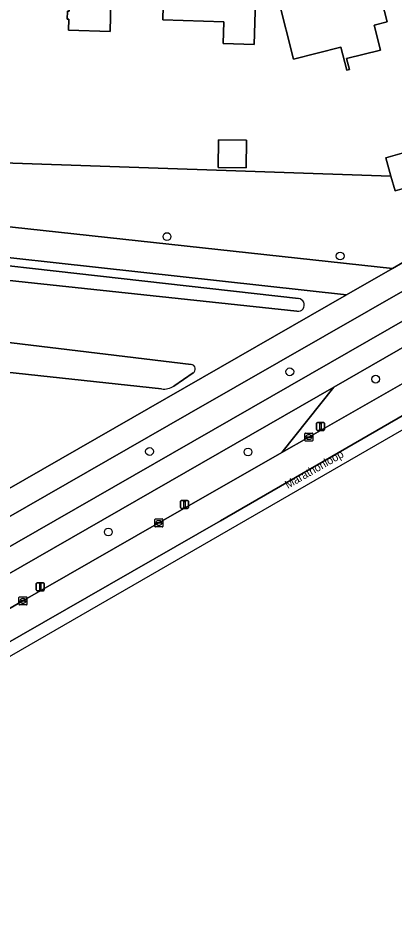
# Model space of a CAD drawing. Extents: x 158455 to 159797, y 387218 to 388672.
# Drawn here: x 159568.3 to 159615.3, y 387614.3 to 387725.6 of the extents above; entities that cross this region are included whole.
import ezdxf

# ---------------------------------------------------------------- set-up
doc = ezdxf.new("R2010")
doc.units = 0
for name, color, linetype in [('IMGEO_Berm_groen', 7, 'Continuous'), ('IMGEO_Boom', 7, 'Continuous'), ('IMGEO_Erf', 7, 'Continuous'), ('IMGEO_Fietspad_gesloten', 7, 'Continuous'), ('IMGEO_Gemengd_bos', 7, 'Continuous'), ('IMGEO_Groenvoorziening', 7, 'Continuous'), ('IMGEO_Kolk', 7, 'Continuous'), ('IMGEO_Lichtmast', 7, 'Continuous'), ('IMGEO_Openbare_ruimte_label', 7, 'Continuous'), ('IMGEO_Pand', 7, 'Continuous'), ('IMGEO_Rijbaan_lokaal_gesloten', 7, 'Continuous'), ('IMGEO_Voetpad_halfverhard', 7, 'Continuous'), ('IMGEO_Voetpad_open', 7, 'Continuous'), ('IMGEO_Waterloop', 7, 'Continuous')]:
    doc.layers.add(name, color=color, linetype=linetype)

msp = doc.modelspace()

# ---------------------------------------------------------------- linework, layer by layer
at = {"layer": 'IMGEO_Berm_groen'}
msp.add_lwpolyline([(159619.51, 387689.42), (159617.89, 387692.24), (159589.73, 387676.11), (159564.28, 387661.53), (159540.86, 387648.07), (159516.43, 387634.06), (159500, 387624.61), (159457.91, 387600.39), (159428.1, 387583.36), (159403.29, 387569.07), (159382.57, 387556.93), (159371.83, 387550.87), (159370.41, 387549.98), (159371.38, 387548.12), (159385.1, 387555.05), (159394.71, 387560.44)], close=True, dxfattribs=at)
for points in [[(159620.83, 387686.88), (159620.56, 387686.73), (159607.8, 387679.41), (159601.32, 387671.24), (159604.68, 387673.16), (159621.02, 387682.49)], [(159480.65, 387602.01), (159498.49, 387612.22), (159500, 387613.09), (159517.17, 387622.99), (159533.31, 387632.22), (159551.14, 387642.44), (159568.95, 387652.69), (159585.93, 387662.43), (159601.32, 387671.24), (159607.8, 387679.41), (159396.15, 387557.86), (159386.49, 387552.45), (159374.55, 387546.42), (159357, 387538.15)]]:
    msp.add_lwpolyline(points, dxfattribs=at)
at = {"layer": 'IMGEO_Boom'}
for centre in [(159586.95, 387698.22), (159608.59, 387695.79), (159602.3, 387681.32), (159613.03, 387680.4), (159584.77, 387671.36), (159597.08, 387671.3), (159579.62, 387661.29)]:
    msp.add_circle(centre, 0.489, dxfattribs=at)
at = {"layer": 'IMGEO_Erf'}
msp.add_lwpolyline([(159537.67, 387728.6), (159535.24, 387720.97), (159531.32, 387708.64), (159614.94, 387705.77), (159614.29, 387708.08), (159618.68, 387709.32), (159619.85, 387705.18), (159620.38, 387705.2), (159620.18, 387708.59), (159624.34, 387708.83), (159624.54, 387705.44), (159627.04, 387705.36), (159627.07, 387709.21), (159632.58, 387709.49), (159635.83, 387711.33), (159637.84, 387707.79), (159637.93, 387707.58), (159633.77, 387705.23), (159634.31, 387705.23), (159712.33, 387750)], dxfattribs=at)
for points in [[(159577.22, 387733.78), (159582.9, 387733.61), (159582.93, 387734.5), (159583.23, 387734.49), (159583.08, 387729.49), (159583.02, 387727.53), (159579.95, 387727.62), (159579.83, 387723.86), (159574.64, 387724.02), (159574.68, 387725.38), (159574.49, 387725.39), (159574.52, 387726.41), (159574.71, 387726.41), (159574.78, 387728.72), (159571.05, 387728.84), (159571.1, 387730.5), (159571.25, 387735.5), (159577.26, 387735.31)], [(159598.01, 387727.72), (159597.83, 387722.24), (159593.98, 387722.36), (159594.06, 387725.08), (159586.42, 387725.32), (159586.53, 387728.77), (159586.69, 387733.76), (159594.74, 387733.5), (159594.72, 387732.83), (159598.17, 387732.72)], [(159609.75, 387719.1), (159609.42, 387719.02), (159608.69, 387721.9), (159602.78, 387720.4), (159600.89, 387727.86), (159601.71, 387728.07), (159600.61, 387732.36), (159604.24, 387733.29), (159604.44, 387732.52), (159607.51, 387733.3), (159607.95, 387731.54), (159612.52, 387732.7), (159614.46, 387725.07), (159612.84, 387724.66), (159613.64, 387721.54), (159609.4, 387720.46)], [(159596.86, 387706.83), (159593.34, 387706.86), (159593.37, 387710.3), (159596.89, 387710.27)]]:
    msp.add_lwpolyline(points, close=True, dxfattribs=at)
at = {"layer": 'IMGEO_Fietspad_gesloten'}
msp.add_lwpolyline([(159386.49, 387552.45), (159396.15, 387557.86), (159607.8, 387679.41), (159620.56, 387686.73), (159620.83, 387686.88), (159619.51, 387689.42), (159394.71, 387560.44), (159385.1, 387555.05), (159371.38, 387548.12), (159357.43, 387541.59), (159352.13, 387538.92), (159315.29, 387518.77), (159316.46, 387516.69), (159330.27, 387524.04), (159353.25, 387536.28)], dxfattribs=at)
at = {"layer": 'IMGEO_Gemengd_bos'}
msp.add_lwpolyline([(159531.5, 387699.53), (159523.28, 387672.42), (159535.65, 387668.55), (159545.88, 387665.65), (159557.91, 387661.4), (159609.39, 387690.93)], close=True, dxfattribs=at)
for points in [[(159533.88, 387698.32), (159603.37, 387690.46)], [(159603.2, 387688.88), (159535.23, 387696.16)], [(159533.26, 387689.07), (159589.99, 387682.25)], [(159586.27, 387679.18), (159531.74, 387685.05)], [(159590.21, 387681.17), (159587.82, 387679.52)]]:
    msp.add_lwpolyline(points, dxfattribs=at)
for centre, radius, start, end in [((159603.32, 387689.67), 0.796, 261.1334, 86.4488), ((159589.91, 387681.67), 0.583, 300.5506, 82.4771), ((159586.56, 387681.5), 2.34, 262.7751, 302.4783)]:
    msp.add_arc(centre, radius, start, end, dxfattribs=at)
at = {"layer": 'IMGEO_Groenvoorziening'}
msp.add_lwpolyline([(159622.92, 387705.35), (159620.4, 387705.2), (159620.38, 387705.2), (159619.85, 387705.18), (159615.46, 387703.94), (159614.94, 387705.77), (159531.32, 387708.64), (159529.68, 387703.52), (159615.12, 387694.22), (159616.42, 387694.97), (159630.71, 387703.16)], close=True, dxfattribs=at)
at = {"layer": 'IMGEO_Kolk'}
for p, q in [((159604.18, 387672.73), (159604.18, 387673.59)), ((159604.25, 387673.66), (159605.11, 387673.66)), ((159604.67, 387673.44), (159604.69, 387673.44)), ((159605.18, 387673.59), (159605.18, 387672.73)), ((159605.11, 387672.66), (159604.25, 387672.66)), ((159604.44, 387673.15), (159604.44, 387673.17)), ((159604.48, 387673.2), (159604.88, 387673.2)), ((159604.88, 387673.12), (159604.48, 387673.12)), ((159604.69, 387672.88), (159604.66, 387672.88)), ((159604.92, 387673.17), (159604.92, 387673.15)), ((159585.43, 387662), (159585.43, 387662.85)), ((159585.51, 387662.93), (159586.36, 387662.93)), ((159585.69, 387662.42), (159585.69, 387662.43)), ((159585.73, 387662.47), (159586.13, 387662.47)), ((159586.13, 387662.38), (159585.73, 387662.38)), ((159585.92, 387662.71), (159585.95, 387662.71)), ((159586.18, 387662.43), (159586.18, 387662.42)), ((159586.43, 387662.85), (159586.43, 387662)), ((159586.36, 387661.93), (159585.51, 387661.93)), ((159585.94, 387662.15), (159585.92, 387662.15)), ((159568.45, 387652.26), (159568.45, 387653.12)), ((159568.53, 387653.19), (159569.38, 387653.19)), ((159568.71, 387652.68), (159568.71, 387652.7)), ((159568.75, 387652.73), (159569.15, 387652.73)), ((159569.15, 387652.65), (159568.75, 387652.65)), ((159568.94, 387652.97), (159568.96, 387652.97)), ((159568.96, 387652.41), (159568.94, 387652.41)), ((159569.19, 387652.7), (159569.19, 387652.68)), ((159569.45, 387653.12), (159569.45, 387652.26)), ((159569.38, 387652.19), (159568.53, 387652.19))]:
    msp.add_line(p, q, dxfattribs=at)
for points in [[(159604.18, 387672.73), (159604.18, 387673.59)], [(159604.25, 387673.66), (159605.11, 387673.66)], [(159605.18, 387673.59), (159605.18, 387672.73)], [(159605.11, 387672.66), (159604.25, 387672.66)], [(159585.43, 387662), (159585.43, 387662.85)], [(159585.51, 387662.93), (159586.36, 387662.93)], [(159586.43, 387662.85), (159586.43, 387662)], [(159586.36, 387661.93), (159585.51, 387661.93)], [(159568.45, 387652.26), (159568.45, 387653.12)], [(159568.53, 387653.19), (159569.38, 387653.19)], [(159569.45, 387653.12), (159569.45, 387652.26)], [(159569.38, 387652.19), (159568.53, 387652.19)]]:
    msp.add_lwpolyline(points, dxfattribs=at)
for centre, radius, start, end in [((159604.26, 387673.58), 0.0765, 91.552, 178.448), ((159604.26, 387673.58), 0.0765, 91.552, 178.448), ((159605.1, 387673.58), 0.0765, 1.552, 88.448), ((159605.1, 387673.58), 0.0765, 1.552, 88.448), ((159604.26, 387672.73), 0.0765, 181.552, 268.448), ((159604.26, 387672.73), 0.0765, 181.552, 268.448), ((159604.48, 387673.16), 0.0403, 85.8775, 175.7526), ((159604.47, 387673.15), 0.0366, 178.938, 274.7102), ((159604.88, 387673.16), 0.0386, 1.7309, 96.639), ((159604.88, 387673.16), 0.043, 264.8664, 352.4533), ((159605.1, 387672.73), 0.0765, 271.552, 358.448), ((159605.1, 387672.73), 0.0765, 271.552, 358.448), ((159585.51, 387662.85), 0.0765, 91.552, 178.448), ((159585.51, 387662.85), 0.0765, 91.552, 178.448), ((159585.73, 387662.43), 0.0403, 85.8775, 175.7526), ((159585.73, 387662.42), 0.0366, 178.938, 274.7102), ((159586.14, 387662.43), 0.0386, 1.7309, 96.639), ((159586.13, 387662.43), 0.043, 264.8664, 352.4533), ((159586.36, 387662.85), 0.0765, 1.552, 88.448), ((159586.36, 387662.85), 0.0765, 1.552, 88.448), ((159585.51, 387662), 0.0765, 181.552, 268.448), ((159585.51, 387662), 0.0765, 181.552, 268.448), ((159586.36, 387662), 0.0765, 271.552, 358.448), ((159586.36, 387662), 0.0765, 271.552, 358.448), ((159568.53, 387653.11), 0.0765, 91.552, 178.448), ((159568.53, 387653.11), 0.0765, 91.552, 178.448), ((159568.53, 387652.26), 0.0765, 181.552, 268.448), ((159568.53, 387652.26), 0.0765, 181.552, 268.448), ((159568.75, 387652.69), 0.0403, 85.8775, 175.7526), ((159568.75, 387652.68), 0.0366, 178.938, 274.7102), ((159569.16, 387652.69), 0.0386, 1.7309, 96.639), ((159569.15, 387652.69), 0.043, 264.8664, 352.4533), ((159569.38, 387653.11), 0.0765, 1.552, 88.448), ((159569.38, 387653.11), 0.0765, 1.552, 88.448), ((159569.38, 387652.26), 0.0765, 271.552, 358.448), ((159569.38, 387652.26), 0.0765, 271.552, 358.448)]:
    msp.add_arc(centre, radius, start, end, dxfattribs=at)
for centre, major_axis, ratio, start_param, end_param in [((159604.67, 387673.16), (-0.387, 0.002), 0.722429, 4.712389, 7.853982), ((159604.69, 387673.16), (-0.39, 0.002), 0.717154, 1.570796, 4.712389), ((159585.92, 387662.43), (-0.387, 0.002), 0.722429, 4.712389, 7.853982), ((159585.94, 387662.43), (-0.39, 0.002), 0.717154, 1.570796, 4.712389), ((159568.94, 387652.69), (-0.387, 0.002), 0.722429, 4.712389, 7.853982), ((159568.96, 387652.69), (-0.39, 0.002), 0.717154, 1.570796, 4.712389)]:
    msp.add_ellipse(centre, major_axis=major_axis, ratio=ratio, start_param=start_param, end_param=end_param, dxfattribs=at)
at = {"layer": 'IMGEO_Lichtmast'}
for p, q in [((159605.65, 387674.09), (159605.65, 387674.89)), ((159605.65, 387674.89), (159605.65, 387674.09)), ((159605.75, 387674.99), (159606.54, 387674.99)), ((159606.54, 387674.99), (159605.75, 387674.99)), ((159606.64, 387674.89), (159606.64, 387674.09)), ((159606.64, 387674.09), (159606.64, 387674.89)), ((159606.54, 387673.99), (159605.75, 387673.99)), ((159605.75, 387673.99), (159606.54, 387673.99)), ((159588.64, 387664.34), (159588.64, 387665.14)), ((159588.64, 387665.14), (159588.64, 387664.34)), ((159588.74, 387665.24), (159589.53, 387665.24)), ((159589.53, 387665.24), (159588.74, 387665.24)), ((159589.63, 387665.14), (159589.63, 387664.34)), ((159589.63, 387664.34), (159589.63, 387665.14)), ((159589.53, 387664.24), (159588.74, 387664.24)), ((159588.74, 387664.24), (159589.53, 387664.24)), ((159570.62, 387654.05), (159570.62, 387654.85)), ((159570.62, 387654.85), (159570.62, 387654.05)), ((159570.72, 387654.95), (159571.51, 387654.95)), ((159571.51, 387654.95), (159570.72, 387654.95)), ((159571.61, 387654.85), (159571.61, 387654.05)), ((159571.61, 387654.05), (159571.61, 387654.85)), ((159571.51, 387653.95), (159570.72, 387653.95)), ((159570.72, 387653.95), (159571.51, 387653.95))]:
    msp.add_line(p, q, dxfattribs=at)
for points in [[(159606.07, 387674.86), (159606.22, 387674.86), (159606.22, 387674.11), (159606.07, 387674.11), (159606.07, 387674.86)], [(159589.06, 387665.11), (159589.21, 387665.11), (159589.21, 387664.36), (159589.06, 387664.36), (159589.06, 387665.11)], [(159571.04, 387654.83), (159571.19, 387654.83), (159571.19, 387654.08), (159571.04, 387654.08), (159571.04, 387654.83)]]:
    msp.add_lwpolyline(points, dxfattribs=at)
for centre, start, end in [((159605.75, 387674.89), 90, 180), ((159605.75, 387674.89), 90, 180), ((159606.54, 387674.89), 0, 90), ((159606.54, 387674.89), 360, 90), ((159605.75, 387674.09), 180, 270), ((159605.75, 387674.09), 180, 270), ((159606.54, 387674.09), 270, 0), ((159606.54, 387674.09), 270, 0), ((159588.74, 387665.14), 90, 180), ((159588.74, 387665.14), 90, 180), ((159589.53, 387665.14), 0, 90), ((159589.53, 387665.14), 360, 90), ((159588.74, 387664.34), 180, 270), ((159588.74, 387664.34), 180, 270), ((159589.53, 387664.34), 270, 0), ((159589.53, 387664.34), 270, 0), ((159570.72, 387654.85), 90, 180), ((159570.72, 387654.85), 90, 180), ((159571.51, 387654.85), 0, 90), ((159571.51, 387654.85), 360, 90), ((159570.72, 387654.05), 180, 270), ((159570.72, 387654.05), 180, 270), ((159571.51, 387654.05), 270, 0), ((159571.51, 387654.05), 270, 0)]:
    msp.add_arc(centre, 0.1, start, end, dxfattribs=at)
at = {"layer": 'IMGEO_Pand'}
for points in [[(159571.1, 387730.5), (159571.05, 387728.84), (159574.78, 387728.72), (159574.71, 387726.41), (159574.52, 387726.41), (159574.49, 387725.39), (159574.68, 387725.38), (159574.64, 387724.02), (159579.83, 387723.86), (159579.95, 387727.62), (159583.02, 387727.53), (159583.08, 387729.49), (159583.23, 387734.49), (159582.93, 387734.5), (159582.9, 387733.61), (159577.22, 387733.78), (159577.26, 387735.31), (159571.25, 387735.5)], [(159598.01, 387727.72), (159598.17, 387732.72), (159594.72, 387732.83), (159594.74, 387733.5), (159586.69, 387733.76), (159586.53, 387728.77), (159586.42, 387725.32), (159594.06, 387725.08), (159593.98, 387722.36), (159597.83, 387722.24)], [(159609.42, 387719.02), (159609.75, 387719.1), (159609.4, 387720.46), (159613.64, 387721.54), (159612.84, 387724.66), (159614.46, 387725.07), (159612.52, 387732.7), (159607.95, 387731.54), (159607.51, 387733.3), (159604.44, 387732.52), (159604.24, 387733.29), (159600.61, 387732.36), (159601.71, 387728.07), (159600.89, 387727.86), (159602.78, 387720.4), (159608.69, 387721.9)], [(159593.34, 387706.86), (159596.86, 387706.83), (159596.89, 387710.27), (159593.37, 387710.3)], [(159614.29, 387708.08), (159614.94, 387705.77), (159615.46, 387703.94), (159619.85, 387705.18), (159618.68, 387709.32)]]:
    msp.add_lwpolyline(points, close=True, dxfattribs=at)
at = {"layer": 'IMGEO_Rijbaan_lokaal_gesloten'}
for points in [[(159624.13, 387680.32), (159622.26, 387683.23), (159621.02, 387682.49), (159604.68, 387673.16), (159601.32, 387671.24), (159585.93, 387662.43), (159568.95, 387652.69), (159551.14, 387642.44), (159533.31, 387632.22), (159517.17, 387622.99), (159500, 387613.09), (159498.49, 387612.22), (159480.65, 387602.01), (159464.57, 387592.79), (159447.61, 387583.04), (159432.38, 387574.27), (159415.44, 387564.53), (159396.74, 387553.77)], [(159389.11, 387549.61), (159381.8, 387545.19), (159371.41, 387539.25), (159340.61, 387521.63), (159316.48, 387507.83), (159317.23, 387506.52), (159318.27, 387504.7), (159357.28, 387527.02), (159391.62, 387546.7), (159427.45, 387567.3), (159510.67, 387615.12), (159593.63, 387662.7), (159624.13, 387680.32)]]:
    msp.add_lwpolyline(points, dxfattribs=at)
msp.add_lwpolyline([(159319.55, 387502.47), (159492.49, 387602.63), (159624.96, 387679.03), (159624.13, 387680.32), (159593.63, 387662.7), (159510.67, 387615.12), (159427.45, 387567.3), (159391.62, 387546.7), (159357.28, 387527.02), (159318.27, 387504.7)], close=True, dxfattribs=at)
at = {"layer": 'IMGEO_Voetpad_halfverhard'}
msp.add_lwpolyline([(159219.54, 387710.38), (159228.91, 387710.4), (159272.12, 387708.72), (159278.69, 387708.88), (159367.77, 387705.78), (159449.13, 387703.36), (159473.06, 387702.09), (159500, 387701.43), (159527.03, 387700.22), (159531.5, 387699.53), (159609.39, 387690.93), (159615.12, 387694.22), (159529.68, 387703.52), (159528.57, 387703.64), (159500, 387704.62), (159440.37, 387706.5)], dxfattribs=at)
at = {"layer": 'IMGEO_Voetpad_open'}
for points in [[(159756.48, 387775.81), (159755.26, 387774.64), (159746.3, 387769.5), (159738.67, 387765.11), (159712.33, 387750), (159634.31, 387705.23), (159630.71, 387703.16), (159616.42, 387694.97), (159615.12, 387694.22), (159609.39, 387690.93), (159557.91, 387661.4), (159553.76, 387659.02), (159511.68, 387634.88), (159506.26, 387631.77), (159500, 387628.18), (159451.58, 387600.37), (159412.72, 387578.36), (159393.23, 387567.02), (159370.86, 387553.85), (159313.69, 387520.97), (159310.4, 387519.07)], [(159315.29, 387518.77), (159352.13, 387538.92), (159357.43, 387541.59), (159371.38, 387548.12), (159370.41, 387549.98), (159371.83, 387550.87), (159382.57, 387556.93), (159403.29, 387569.07), (159428.1, 387583.36), (159457.91, 387600.39), (159500, 387624.61), (159516.43, 387634.06), (159540.86, 387648.07), (159564.28, 387661.53), (159589.73, 387676.11), (159617.89, 387692.24)]]:
    msp.add_lwpolyline(points, dxfattribs=at)
at = {"layer": 'IMGEO_Waterloop'}
for points in [[(159603.37, 387690.46), (159533.88, 387698.32)], [(159535.23, 387696.16), (159603.2, 387688.88)], [(159589.99, 387682.25), (159533.26, 387689.07)], [(159531.74, 387685.05), (159586.27, 387679.18)], [(159587.82, 387679.52), (159590.21, 387681.17)]]:
    msp.add_lwpolyline(points, dxfattribs=at)
for centre, radius, start, end in [((159603.32, 387689.67), 0.796, 261.1334, 86.4488), ((159589.91, 387681.67), 0.583, 300.5506, 82.4771), ((159586.56, 387681.5), 2.34, 262.7751, 302.4783)]:
    msp.add_arc(centre, radius, start, end, dxfattribs=at)

# ---------------------------------------------------------------- texts
at = {"layer": 'IMGEO_Openbare_ruimte_label'}
msp.add_text('Marathonloop', height=1, rotation=29.8728, dxfattribs=at).set_placement((159602.05, 387666.67))

doc.saveas('drawing.dxf')
